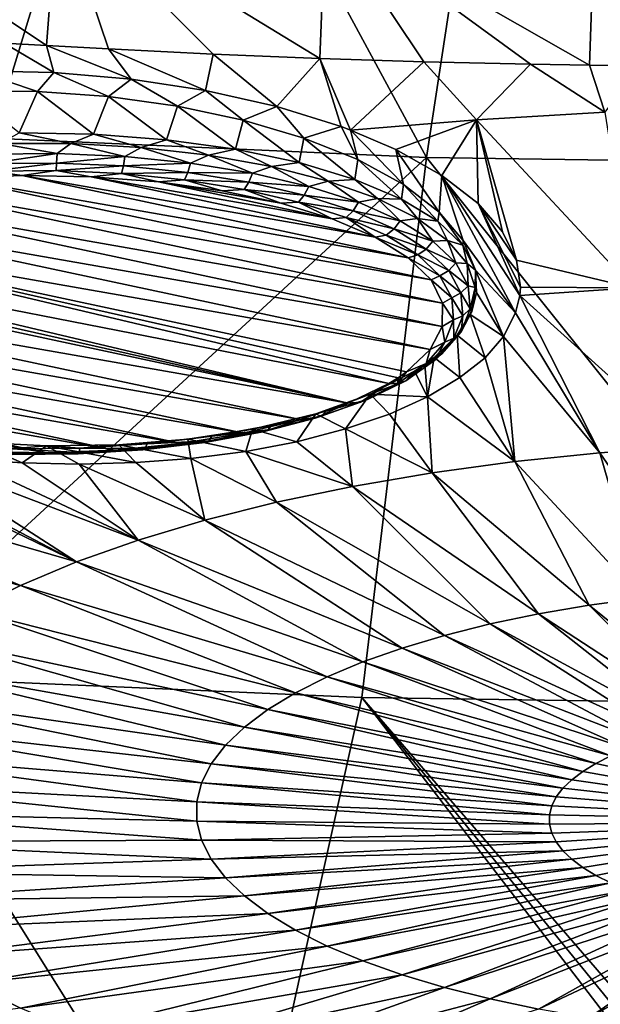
# Model space of a CAD drawing. Header units: metres. Extents: x -106 to 264, y -111 to 81.
# Tile 288 of 549: x 192.37 to 197.61, y -1.52 to 7.38. Entities that reach past the tile are written whole.
import ezdxf

# ---------------------------------------------------------------- set-up
doc = ezdxf.new("R2010")
doc.units = ezdxf.units.M
doc.layers.add('solid_20422013', color=7, linetype='CONTINUOUS')

msp = doc.modelspace()

# ---------------------------------------------------------------- linework, layer by layer
at = {"layer": 'solid_20422013'}
for points in [[(193.501984, 10.83628, 242.455978), (190.311218, 11.06856, 241.810806), (192.118149, 6.30701, 248.66095)], [(193.501984, 10.83628, 242.455978), (192.118149, 6.30701, 248.66095), (196.044464, 6.134496, 249.140121)], [(196.739304, 10.696243, 242.84494), (193.501984, 10.83628, 242.455978), (196.044464, 6.134496, 249.140121)], [(196.739304, 10.696243, 242.84494), (196.044464, 6.134496, 249.140121), (200, 6.076849, 249.300247)], [(196.739304, 10.696243, 242.84494), (200, 6.076849, 249.300247), (200, 10.649452, 242.974915)], [(190.313766, 8.682832, 178.570343), (192.610825, 7.145666, 181.626419), (192.227493, 7.167847, 181.614304)], [(192.714798, 8.473028, 178.759964), (192.610825, 7.145666, 181.626419), (190.313766, 8.682832, 178.570343)], [(192.714798, 8.473028, 178.759964), (193.171005, 7.114758, 181.64415), (192.610825, 7.145666, 181.626419)], [(195.131424, 8.327712, 178.886322), (195.0802, 7.027823, 181.694077), (192.714798, 8.473028, 178.759964)], [(192.714798, 8.473028, 178.759964), (195.0802, 7.027823, 181.694077), (194.116562, 7.067633, 181.672028)], [(192.714798, 8.473028, 178.759964), (194.116562, 7.067633, 181.672028), (193.171005, 7.114758, 181.64415)], [(195.131424, 8.327712, 178.886322), (196.019119, 6.998811, 181.705521), (195.0802, 7.027823, 181.694077)], [(195.131424, 8.327712, 178.886322), (197.515381, 6.968054, 181.712769), (196.984161, 6.977292, 181.710678)], [(197.561844, 8.26263, 178.914429), (197.515381, 6.968054, 181.712769), (195.131424, 8.327712, 178.886322)], [(195.131424, 8.327712, 178.886322), (196.984161, 6.977292, 181.710678), (196.019119, 6.998811, 181.705521)], [(197.561844, 8.26263, 178.914429), (197.965897, 6.961423, 181.71463), (197.515381, 6.968054, 181.712769)], [(197.561844, 8.26263, 178.914429), (200, 6.940639, 181.73407), (198.969437, 6.949756, 181.720978)], [(200, 7.749517, 179.992416), (200, 6.940639, 181.73407), (197.561844, 8.26263, 178.914429)], [(197.561844, 8.26263, 178.914429), (198.969437, 6.949756, 181.720978), (197.965897, 6.961423, 181.71463)], [(192.227493, 7.167847, 181.614304), (192.676483, 6.902549, 182.141983), (191.973389, 6.917704, 182.174988)], [(192.227493, 7.167847, 181.614304), (192.610825, 7.145666, 181.626419), (192.676483, 6.902549, 182.141983)], [(192.610825, 7.145666, 181.626419), (193.374969, 6.842634, 182.211746), (192.676483, 6.902549, 182.141983)], [(192.610825, 7.145666, 181.626419), (193.171005, 7.114758, 181.64415), (193.374969, 6.842634, 182.211746)], [(193.171005, 7.114758, 181.64415), (194.047333, 6.739333, 182.383118), (193.374969, 6.842634, 182.211746)], [(193.171005, 7.114758, 181.64415), (194.116562, 7.067633, 181.672028), (194.047333, 6.739333, 182.383118)], [(194.116562, 7.067633, 181.672028), (194.691849, 6.59377, 182.653915), (194.047333, 6.739333, 182.383118)], [(194.116562, 7.067633, 181.672028), (195.0802, 7.027823, 181.694077), (194.691849, 6.59377, 182.653915)], [(195.0802, 7.027823, 181.694077), (195.273788, 6.412677, 183.012009), (194.691849, 6.59377, 182.653915)], [(195.0802, 7.027823, 181.694077), (195.358643, 6.381149, 183.075912), (195.273788, 6.412677, 183.012009)], [(195.0802, 7.027823, 181.694077), (196.019119, 6.998811, 181.705521), (195.358643, 6.381149, 183.075912)], [(196.019119, 6.998811, 181.705521), (196.495972, 6.47506, 182.813644), (195.358643, 6.381149, 183.075912)], [(196.019119, 6.998811, 181.705521), (196.984161, 6.977292, 181.710678), (196.495972, 6.47506, 182.813644)], [(196.984161, 6.977292, 181.710678), (197.654617, 6.543643, 182.623138), (196.495972, 6.47506, 182.813644)], [(196.984161, 6.977292, 181.710678), (197.515381, 6.968054, 181.712769), (197.654617, 6.543643, 182.623138)], [(197.515381, 6.968054, 181.712769), (197.965897, 6.961423, 181.71463), (197.654617, 6.543643, 182.623138)], [(192.529175, 6.729056, 182.528793), (191.884399, 6.733574, 182.580963), (191.973389, 6.917704, 182.174988)], [(192.529175, 6.729056, 182.528793), (191.973389, 6.917704, 182.174988), (192.676483, 6.902549, 182.141983)], [(193.172165, 6.683116, 182.572601), (192.529175, 6.729056, 182.528793), (192.676483, 6.902549, 182.141983)], [(193.172165, 6.683116, 182.572601), (192.676483, 6.902549, 182.141983), (193.374969, 6.842634, 182.211746)], [(193.795715, 6.596473, 182.710175), (193.172165, 6.683116, 182.572601), (193.374969, 6.842634, 182.211746)], [(193.795715, 6.596473, 182.710175), (193.374969, 6.842634, 182.211746), (194.047333, 6.739333, 182.383118)], [(192.36319, 6.355079, 182.39653), (191.884399, 6.733574, 182.580963), (192.529175, 6.729056, 182.528793)], [(192.36319, 6.355079, 182.39653), (192.529175, 6.729056, 182.528793), (193.036865, 6.343612, 182.428375)], [(193.036865, 6.343612, 182.428375), (192.529175, 6.729056, 182.528793), (193.172165, 6.683116, 182.572601)], [(193.036865, 6.343612, 182.428375), (193.172165, 6.683116, 182.572601), (193.695267, 6.293964, 182.566284)], [(193.695267, 6.293964, 182.566284), (193.172165, 6.683116, 182.572601), (193.795715, 6.596473, 182.710175)], [(194.388763, 6.471414, 182.939728), (193.795715, 6.596473, 182.710175), (194.047333, 6.739333, 182.383118)], [(194.388763, 6.471414, 182.939728), (194.047333, 6.739333, 182.383118), (194.691849, 6.59377, 182.653915)], [(193.695267, 6.293964, 182.566284), (193.795715, 6.596473, 182.710175), (194.319687, 6.207546, 182.80632)], [(194.319687, 6.207546, 182.80632), (193.795715, 6.596473, 182.710175), (194.388763, 6.471414, 182.939728)], [(194.935593, 6.309587, 183.256638), (194.388763, 6.471414, 182.939728), (194.691849, 6.59377, 182.653915)], [(194.935593, 6.309587, 183.256638), (194.691849, 6.59377, 182.653915), (195.273788, 6.412677, 183.012009)], [(197.907059, 4.95706, 186.149475), (196.495972, 6.47506, 182.813644), (197.654617, 6.543643, 182.623138)], [(194.319687, 6.207546, 182.80632), (194.388763, 6.471414, 182.939728), (194.892365, 6.086816, 183.141663)], [(194.892365, 6.086816, 183.141663), (194.388763, 6.471414, 182.939728), (194.935593, 6.309587, 183.256638)], [(195.422836, 6.114573, 183.656448), (194.935593, 6.309587, 183.256638), (195.273788, 6.412677, 183.012009)], [(195.422836, 6.114573, 183.656448), (195.273788, 6.412677, 183.012009), (195.358643, 6.381149, 183.075912)], [(195.766434, 6.205389, 183.438324), (195.358643, 6.381149, 183.075912), (196.495972, 6.47506, 182.813644)], [(196.180908, 5.97132, 183.933273), (195.766434, 6.205389, 183.438324), (196.495972, 6.47506, 182.813644)], [(196.510635, 5.718182, 184.480255), (196.180908, 5.97132, 183.933273), (196.495972, 6.47506, 182.813644)], [(196.857864, 5.205637, 185.618073), (196.495972, 6.47506, 182.813644), (197.907059, 4.95706, 186.149475)], [(196.730682, 5.462995, 185.042175), (196.510635, 5.718182, 184.480255), (196.495972, 6.47506, 182.813644)], [(196.857864, 5.205637, 185.618073), (196.730682, 5.462995, 185.042175), (196.495972, 6.47506, 182.813644)], [(192.36319, 6.355079, 182.39653), (192.832535, 6.258965, 182.389816), (192.189468, 6.259569, 182.388138)], [(192.36319, 6.355079, 182.39653), (193.036865, 6.343612, 182.428375), (192.832535, 6.258965, 182.389816)], [(193.036865, 6.343612, 182.428375), (193.466934, 6.223337, 182.488785), (192.832535, 6.258965, 182.389816)], [(193.036865, 6.343612, 182.428375), (193.695267, 6.293964, 182.566284), (193.466934, 6.223337, 182.488785)], [(195.837524, 5.888152, 184.133987), (195.358643, 6.381149, 183.075912), (195.766434, 6.205389, 183.438324)], [(195.837524, 5.888152, 184.133987), (195.422836, 6.114573, 183.656448), (195.358643, 6.381149, 183.075912)], [(196.044464, 6.134496, 249.140121), (192.118149, 6.30701, 248.66095), (190.954819, 1.44871, 254.658524)], [(192.706345, 6.168632, 182.393616), (192.087875, 6.163146, 182.408859), (192.189468, 6.259569, 182.388138)], [(192.706345, 6.168632, 182.393616), (192.189468, 6.259569, 182.388138), (192.832535, 6.258965, 182.389816)], [(193.319717, 6.141278, 182.469589), (192.706345, 6.168632, 182.393616), (192.832535, 6.258965, 182.389816)], [(193.319717, 6.141278, 182.469589), (192.832535, 6.258965, 182.389816), (193.466934, 6.223337, 182.488785)], [(193.695267, 6.293964, 182.566284), (194.076157, 6.153609, 182.682449), (193.466934, 6.223337, 182.488785)], [(193.695267, 6.293964, 182.566284), (194.319687, 6.207546, 182.80632), (194.076157, 6.153609, 182.682449)], [(194.892365, 6.086816, 183.141663), (194.935593, 6.309587, 183.256638), (195.397003, 5.935207, 183.562775)], [(195.397003, 5.935207, 183.562775), (194.935593, 6.309587, 183.256638), (195.422836, 6.114573, 183.656448)], [(192.094833, 6.078276, 182.448547), (192.087875, 6.163146, 182.408859), (192.706345, 6.168632, 182.393616)], [(192.094833, 6.078276, 182.448547), (192.706345, 6.168632, 182.393616), (192.702866, 6.08367, 182.433578)], [(192.702866, 6.08367, 182.433578), (192.706345, 6.168632, 182.393616), (193.319717, 6.141278, 182.469589)], [(192.702866, 6.08367, 182.433578), (193.319717, 6.141278, 182.469589), (193.305908, 6.056777, 182.50827)], [(193.305908, 6.056777, 182.50827), (193.319717, 6.141278, 182.469589), (193.912918, 6.081757, 182.634918)], [(193.912918, 6.081757, 182.634918), (193.319717, 6.141278, 182.469589), (193.466934, 6.223337, 182.488785)], [(193.912918, 6.081757, 182.634918), (193.466934, 6.223337, 182.488785), (194.076157, 6.153609, 182.682449)], [(194.471329, 5.991536, 182.885513), (193.912918, 6.081757, 182.634918), (194.076157, 6.153609, 182.682449)], [(194.319687, 6.207546, 182.80632), (194.644348, 6.051599, 182.965805), (194.076157, 6.153609, 182.682449)], [(194.471329, 5.991536, 182.885513), (194.076157, 6.153609, 182.682449), (194.644348, 6.051599, 182.965805)], [(194.319687, 6.207546, 182.80632), (194.892365, 6.086816, 183.141663), (194.644348, 6.051599, 182.965805)], [(196.158524, 5.640749, 184.669434), (195.766434, 6.205389, 183.438324), (196.180908, 5.97132, 183.933273)], [(196.158524, 5.640749, 184.669434), (195.837524, 5.888152, 184.133987), (195.766434, 6.205389, 183.438324)], [(196.044464, 6.134496, 249.140121), (190.954819, 1.44871, 254.658524), (195.461014, 1.252922, 255.202347)], [(192.094833, 6.078276, 182.448547), (192.702866, 6.08367, 182.433578), (192.103577, 6.009993, 182.512497)], [(192.702866, 6.08367, 182.433578), (192.698486, 6.01527, 182.497833), (192.103577, 6.009993, 182.512497)], [(192.702866, 6.08367, 182.433578), (193.305908, 6.056777, 182.50827), (192.698486, 6.01527, 182.497833)], [(193.305908, 6.056777, 182.50827), (193.288498, 5.988958, 182.570923), (192.698486, 6.01527, 182.497833)], [(193.305908, 6.056777, 182.50827), (193.889099, 5.99826, 182.670807), (193.288498, 5.988958, 182.570923)], [(193.305908, 6.056777, 182.50827), (193.912918, 6.081757, 182.634918), (193.889099, 5.99826, 182.670807)], [(193.889099, 5.99826, 182.670807), (193.912918, 6.081757, 182.634918), (194.471329, 5.991536, 182.885513)], [(194.981186, 5.872835, 183.215225), (194.471329, 5.991536, 182.885513), (194.644348, 6.051599, 182.965805)], [(194.892365, 6.086816, 183.141663), (195.156708, 5.919962, 183.331436), (194.644348, 6.051599, 182.965805)], [(194.981186, 5.872835, 183.215225), (194.644348, 6.051599, 182.965805), (195.156708, 5.919962, 183.331436)], [(194.892365, 6.086816, 183.141663), (195.397003, 5.935207, 183.562775), (195.156708, 5.919962, 183.331436)], [(195.397003, 5.935207, 183.562775), (195.422836, 6.114573, 183.656448), (195.819275, 5.757031, 184.057678)], [(195.819275, 5.757031, 184.057678), (195.422836, 6.114573, 183.656448), (195.837524, 5.888152, 184.133987)], [(196.044464, 6.134496, 249.140121), (195.461014, 1.252922, 255.202347), (200, 1.187501, 255.384064)], [(196.044464, 6.134496, 249.140121), (200, 1.187501, 255.384064), (200, 6.076849, 249.300247)], [(192.103577, 6.009993, 182.512497), (192.393005, 5.971446, 182.576477), (191.772705, 5.947147, 182.643967)], [(195.879639, 5.227863, 184.641846), (191.772705, 5.947147, 182.643967), (192.393005, 5.971446, 182.576477)], [(192.103577, 6.009993, 182.512497), (192.698486, 6.01527, 182.497833), (192.393005, 5.971446, 182.576477)], [(192.698486, 6.01527, 182.497833), (193.015686, 5.959373, 182.610001), (192.393005, 5.971446, 182.576477)], [(195.579559, 5.413351, 184.126633), (192.393005, 5.971446, 182.576477), (193.015686, 5.959373, 182.610001)], [(195.879639, 5.227863, 184.641846), (192.393005, 5.971446, 182.576477), (195.579559, 5.413351, 184.126633)], [(192.698486, 6.01527, 182.497833), (193.288498, 5.988958, 182.570923), (193.015686, 5.959373, 182.610001)], [(193.288498, 5.988958, 182.570923), (193.623627, 5.912775, 182.739441), (193.015686, 5.959373, 182.610001)], [(193.889099, 5.99826, 182.670807), (193.859085, 5.931705, 182.72995), (193.288498, 5.988958, 182.570923)], [(193.288498, 5.988958, 182.570923), (193.859085, 5.931705, 182.72995), (193.623627, 5.912775, 182.739441)], [(193.889099, 5.99826, 182.670807), (194.438095, 5.909559, 182.917191), (193.859085, 5.931705, 182.72995)], [(193.889099, 5.99826, 182.670807), (194.471329, 5.991536, 182.885513), (194.438095, 5.909559, 182.917191)], [(194.438095, 5.909559, 182.917191), (194.471329, 5.991536, 182.885513), (194.981186, 5.872835, 183.215225)], [(196.375305, 5.382108, 185.241852), (196.158524, 5.640749, 184.669434), (196.180908, 5.97132, 183.933273)], [(196.180908, 5.97132, 183.933273), (196.886902, 4.885125, 186.347733), (196.848053, 4.729859, 186.706238)], [(196.510635, 5.718182, 184.480255), (196.886902, 4.885125, 186.347733), (196.180908, 5.97132, 183.933273)], [(196.375305, 5.382108, 185.241852), (196.180908, 5.97132, 183.933273), (196.848053, 4.729859, 186.706238)], [(196.187103, 4.818592, 185.778641), (190.609039, 5.795505, 183.06517), (191.172012, 5.888466, 182.806961)], [(196.085556, 5.027923, 185.197205), (191.172012, 5.888466, 182.806961), (191.772705, 5.947147, 182.643967)], [(196.187103, 4.818592, 185.778641), (191.172012, 5.888466, 182.806961), (196.085556, 5.027923, 185.197205)], [(196.085556, 5.027923, 185.197205), (191.772705, 5.947147, 182.643967), (195.879639, 5.227863, 184.641846)], [(195.190521, 5.578469, 183.668015), (193.015686, 5.959373, 182.610001), (193.623627, 5.912775, 182.739441)], [(195.579559, 5.413351, 184.126633), (193.015686, 5.959373, 182.610001), (195.190521, 5.578469, 183.668015)], [(193.859085, 5.931705, 182.72995), (194.198837, 5.831639, 182.964798), (193.623627, 5.912775, 182.739441)], [(194.726822, 5.71956, 183.276108), (193.623627, 5.912775, 182.739441), (194.198837, 5.831639, 182.964798)], [(195.190521, 5.578469, 183.668015), (193.623627, 5.912775, 182.739441), (194.726822, 5.71956, 183.276108)], [(193.859085, 5.931705, 182.72995), (194.396225, 5.844921, 182.970993), (194.198837, 5.831639, 182.964798)], [(194.438095, 5.909559, 182.917191), (194.396225, 5.844921, 182.970993), (193.859085, 5.931705, 182.72995)], [(194.438095, 5.909559, 182.917191), (194.939362, 5.79286, 183.241333), (194.396225, 5.844921, 182.970993)], [(194.438095, 5.909559, 182.917191), (194.981186, 5.872835, 183.215225), (194.939362, 5.79286, 183.241333)], [(194.939362, 5.79286, 183.241333), (194.981186, 5.872835, 183.215225), (195.429962, 5.728578, 183.615906)], [(195.429962, 5.728578, 183.615906), (194.981186, 5.872835, 183.215225), (195.156708, 5.919962, 183.331436)], [(195.397003, 5.935207, 183.562775), (195.599899, 5.762125, 183.769852), (195.156708, 5.919962, 183.331436)], [(195.429962, 5.728578, 183.615906), (195.156708, 5.919962, 183.331436), (195.599899, 5.762125, 183.769852)], [(195.397003, 5.935207, 183.562775), (195.819275, 5.757031, 184.057678), (195.599899, 5.762125, 183.769852)], [(195.819275, 5.757031, 184.057678), (195.837524, 5.888152, 184.133987), (196.147141, 5.557353, 184.612305)], [(196.147141, 5.557353, 184.612305), (195.837524, 5.888152, 184.133987), (196.158524, 5.640749, 184.669434)], [(196.185043, 4.606099, 186.368866), (190.098358, 5.672073, 183.408005), (190.609039, 5.795505, 183.06517)], [(196.185043, 4.606099, 186.368866), (190.609039, 5.795505, 183.06517), (196.187103, 4.818592, 185.778641)], [(194.396225, 5.844921, 182.970993), (194.726822, 5.71956, 183.276108), (194.198837, 5.831639, 182.964798)], [(194.396225, 5.844921, 182.970993), (194.886658, 5.730742, 183.288132), (194.726822, 5.71956, 183.276108)], [(194.939362, 5.79286, 183.241333), (194.886658, 5.730742, 183.288132), (194.396225, 5.844921, 182.970993)], [(194.939362, 5.79286, 183.241333), (195.380569, 5.651034, 183.635269), (194.886658, 5.730742, 183.288132)], [(194.939362, 5.79286, 183.241333), (195.429962, 5.728578, 183.615906), (195.380569, 5.651034, 183.635269)], [(194.886658, 5.730742, 183.288132), (195.190521, 5.578469, 183.668015), (194.726822, 5.71956, 183.276108)], [(194.886658, 5.730742, 183.288132), (195.318329, 5.591981, 183.673569), (195.190521, 5.578469, 183.668015)], [(195.380569, 5.651034, 183.635269), (195.318329, 5.591981, 183.673569), (194.886658, 5.730742, 183.288132)], [(195.380569, 5.651034, 183.635269), (195.429962, 5.728578, 183.615906), (195.80658, 5.562316, 184.077728)], [(195.80658, 5.562316, 184.077728), (195.429962, 5.728578, 183.615906), (195.599899, 5.762125, 183.769852)], [(195.80658, 5.562316, 184.077728), (195.599899, 5.762125, 183.769852), (195.962372, 5.582199, 184.269608)], [(195.819275, 5.757031, 184.057678), (195.962372, 5.582199, 184.269608), (195.599899, 5.762125, 183.769852)], [(195.819275, 5.757031, 184.057678), (196.147141, 5.557353, 184.612305), (195.962372, 5.582199, 184.269608)], [(196.893661, 4.961648, 186.172241), (196.886902, 4.885125, 186.347733), (196.510635, 5.718182, 184.480255)], [(196.857864, 5.205637, 185.618073), (196.510635, 5.718182, 184.480255), (196.730682, 5.462995, 185.042175)], [(196.893661, 4.961648, 186.172241), (196.510635, 5.718182, 184.480255), (196.857864, 5.205637, 185.618073)], [(196.07637, 4.39935, 186.94313), (189.663162, 5.522491, 183.823486), (190.098358, 5.672073, 183.408005)], [(196.07637, 4.39935, 186.94313), (190.098358, 5.672073, 183.408005), (196.185043, 4.606099, 186.368866)], [(195.380569, 5.651034, 183.635269), (195.750839, 5.487576, 184.089294), (195.318329, 5.591981, 183.673569)], [(195.380569, 5.651034, 183.635269), (195.80658, 5.562316, 184.077728), (195.750839, 5.487576, 184.089294)], [(196.147141, 5.557353, 184.612305), (196.158524, 5.640749, 184.669434), (196.371307, 5.341853, 185.210876)], [(196.371307, 5.341853, 185.210876), (196.158524, 5.640749, 184.669434), (196.375305, 5.382108, 185.241852)], [(195.7043, 4.09199, 187.79686), (189.2957, 5.345321, 184.315598), (189.663162, 5.522491, 183.823486)], [(195.862091, 4.195376, 187.509689), (189.663162, 5.522491, 183.823486), (196.07637, 4.39935, 186.94313)], [(195.786728, 4.143063, 187.654999), (189.663162, 5.522491, 183.823486), (195.862091, 4.195376, 187.509689)], [(195.7043, 4.09199, 187.79686), (189.663162, 5.522491, 183.823486), (195.786728, 4.143063, 187.654999)], [(195.318329, 5.591981, 183.673569), (195.579559, 5.413351, 184.126633), (195.190521, 5.578469, 183.668015)], [(195.318329, 5.591981, 183.673569), (195.680603, 5.432055, 184.117783), (195.579559, 5.413351, 184.126633)], [(195.750839, 5.487576, 184.089294), (195.680603, 5.432055, 184.117783), (195.318329, 5.591981, 183.673569)], [(195.750839, 5.487576, 184.089294), (195.80658, 5.562316, 184.077728), (196.101791, 5.378144, 184.589279)], [(196.101791, 5.378144, 184.589279), (195.80658, 5.562316, 184.077728), (195.962372, 5.582199, 184.269608)], [(196.101791, 5.378144, 184.589279), (195.962372, 5.582199, 184.269608), (196.234695, 5.384867, 184.817719)], [(196.147141, 5.557353, 184.612305), (196.234695, 5.384867, 184.817719), (195.962372, 5.582199, 184.269608)], [(196.147141, 5.557353, 184.612305), (196.371307, 5.341853, 185.210876), (196.234695, 5.384867, 184.817719)], [(195.680603, 5.432055, 184.117783), (195.964569, 5.254899, 184.609848), (195.579559, 5.413351, 184.126633)], [(195.750839, 5.487576, 184.089294), (196.041077, 5.306508, 184.592224), (195.680603, 5.432055, 184.117783)], [(196.041077, 5.306508, 184.592224), (195.964569, 5.254899, 184.609848), (195.680603, 5.432055, 184.117783)], [(195.750839, 5.487576, 184.089294), (196.101791, 5.378144, 184.589279), (196.041077, 5.306508, 184.592224)], [(189.213272, 5.294248, 184.457458), (189.2957, 5.345321, 184.315598), (195.336838, 3.914819, 188.288971)], [(195.336838, 3.914819, 188.288971), (189.2957, 5.345321, 184.315598), (195.7043, 4.09199, 187.79686)], [(195.964569, 5.254899, 184.609848), (195.879639, 5.227863, 184.641846), (195.579559, 5.413351, 184.126633)], [(196.041077, 5.306508, 184.592224), (196.101791, 5.378144, 184.589279), (196.308304, 5.180596, 185.137985)], [(196.308304, 5.180596, 185.137985), (196.101791, 5.378144, 184.589279), (196.234695, 5.384867, 184.817719)], [(196.308304, 5.180596, 185.137985), (196.234695, 5.384867, 184.817719), (196.40979, 5.175267, 185.399902)], [(196.371307, 5.341853, 185.210876), (196.40979, 5.175267, 185.399902), (196.234695, 5.384867, 184.817719)], [(196.371307, 5.341853, 185.210876), (196.375305, 5.382108, 185.241852), (196.485382, 5.116657, 185.83638)], [(196.371307, 5.341853, 185.210876), (196.485382, 5.116657, 185.83638), (196.40979, 5.175267, 185.399902)], [(196.485382, 5.116657, 185.83638), (196.375305, 5.382108, 185.241852), (196.848053, 4.729859, 186.706238)], [(189.213272, 5.294248, 184.457458), (195.336838, 3.914819, 188.288971), (189.137909, 5.241934, 184.602768)], [(195.964569, 5.254899, 184.609848), (196.163208, 5.064878, 185.13765), (195.879639, 5.227863, 184.641846)], [(196.041077, 5.306508, 184.592224), (196.24411, 5.112291, 185.131683), (195.964569, 5.254899, 184.609848)], [(196.24411, 5.112291, 185.131683), (196.163208, 5.064878, 185.13765), (195.964569, 5.254899, 184.609848)], [(196.041077, 5.306508, 184.592224), (196.308304, 5.180596, 185.137985), (196.24411, 5.112291, 185.131683)], [(189.137909, 5.241934, 184.602768), (195.336838, 3.914819, 188.288971), (188.92363, 5.037961, 185.169327)], [(196.163208, 5.064878, 185.13765), (196.085556, 5.027923, 185.197205), (195.879639, 5.227863, 184.641846)], [(196.24411, 5.112291, 185.131683), (196.308304, 5.180596, 185.137985), (196.421051, 4.974537, 185.710342)], [(196.421051, 4.974537, 185.710342), (196.308304, 5.180596, 185.137985), (196.40979, 5.175267, 185.399902)], [(196.40979, 5.175267, 185.399902), (196.485382, 5.116657, 185.83638), (196.483093, 4.958857, 186.001007)], [(196.421051, 4.974537, 185.710342), (196.40979, 5.175267, 185.399902), (196.483093, 4.958857, 186.001007)], [(196.893661, 4.961648, 186.172241), (196.857864, 5.205637, 185.618073), (197.907059, 4.95706, 186.149475)], [(196.24411, 5.112291, 185.131683), (196.35495, 4.909706, 185.694382), (196.163208, 5.064878, 185.13765)], [(196.24411, 5.112291, 185.131683), (196.421051, 4.974537, 185.710342), (196.35495, 4.909706, 185.694382)], [(196.483093, 4.958857, 186.001007), (196.485382, 5.116657, 185.83638), (196.49469, 4.913317, 186.300232)], [(196.485382, 5.116657, 185.83638), (196.848053, 4.729859, 186.706238), (196.738129, 4.516688, 187.204071)], [(196.49469, 4.913317, 186.300232), (196.485382, 5.116657, 185.83638), (196.738129, 4.516688, 187.204071)], [(188.92363, 5.037961, 185.169327), (194.901642, 3.765238, 188.704453), (188.814957, 4.831212, 185.743591)], [(188.92363, 5.037961, 185.169327), (195.336838, 3.914819, 188.288971), (194.901642, 3.765238, 188.704453)], [(196.163208, 5.064878, 185.13765), (196.271667, 4.86667, 185.688187), (196.085556, 5.027923, 185.197205)], [(196.271667, 4.86667, 185.688187), (196.187103, 4.818592, 185.778641), (196.085556, 5.027923, 185.197205)], [(196.35495, 4.909706, 185.694382), (196.271667, 4.86667, 185.688187), (196.163208, 5.064878, 185.13765)], [(196.35495, 4.909706, 185.694382), (196.370865, 4.703741, 186.266464), (196.271667, 4.86667, 185.688187)], [(196.35495, 4.909706, 185.694382), (196.421051, 4.974537, 185.710342), (196.437241, 4.765041, 186.292236)], [(196.35495, 4.909706, 185.694382), (196.437241, 4.765041, 186.292236), (196.370865, 4.703741, 186.266464)], [(196.437241, 4.765041, 186.292236), (196.421051, 4.974537, 185.710342), (196.483093, 4.958857, 186.001007)], [(196.436996, 4.714002, 186.761154), (196.49469, 4.913317, 186.300232), (196.738129, 4.516688, 187.204071)], [(196.452682, 4.741271, 186.605377), (196.49469, 4.913317, 186.300232), (196.436996, 4.714002, 186.761154)], [(196.437241, 4.765041, 186.292236), (196.483093, 4.958857, 186.001007), (196.452682, 4.741271, 186.605377)], [(196.483093, 4.958857, 186.001007), (196.49469, 4.913317, 186.300232), (196.452682, 4.741271, 186.605377)], [(196.893661, 4.961648, 186.172241), (197.907059, 4.95706, 186.149475), (196.886902, 4.885125, 186.347733)], [(196.886902, 4.885125, 186.347733), (197.907059, 4.95706, 186.149475), (198.397293, 3.523243, 189.498138)], [(188.814957, 4.831212, 185.743591), (194.390961, 3.641806, 189.047302), (188.812897, 4.618719, 186.333817)], [(188.814957, 4.831212, 185.743591), (194.901642, 3.765238, 188.704453), (194.390961, 3.641806, 189.047302)], [(196.287231, 4.665155, 186.247925), (196.185043, 4.606099, 186.368866), (196.187103, 4.818592, 185.778641)], [(196.271667, 4.86667, 185.688187), (196.287231, 4.665155, 186.247925), (196.187103, 4.818592, 185.778641)], [(196.370865, 4.703741, 186.266464), (196.287231, 4.665155, 186.247925), (196.271667, 4.86667, 185.688187)], [(196.848053, 4.729859, 186.706238), (196.886902, 4.885125, 186.347733), (197.610382, 3.465796, 189.657715)], [(196.886902, 4.885125, 186.347733), (198.397293, 3.523243, 189.498138), (197.610382, 3.465796, 189.657715)], [(196.452682, 4.741271, 186.605377), (196.436996, 4.714002, 186.761154), (196.319504, 4.528323, 187.196732)], [(196.356491, 4.557266, 186.869354), (196.452682, 4.741271, 186.605377), (196.319504, 4.528323, 187.196732)], [(196.356491, 4.557266, 186.869354), (196.437241, 4.765041, 186.292236), (196.452682, 4.741271, 186.605377)], [(196.370865, 4.703741, 186.266464), (196.437241, 4.765041, 186.292236), (196.356491, 4.557266, 186.869354)], [(196.738129, 4.516688, 187.204071), (196.848053, 4.729859, 186.706238), (197.610382, 3.465796, 189.657715)], [(196.287231, 4.665155, 186.247925), (196.209564, 4.465296, 186.803055), (196.185043, 4.606099, 186.368866)], [(196.291473, 4.499469, 186.833862), (196.209564, 4.465296, 186.803055), (196.287231, 4.665155, 186.247925)], [(196.370865, 4.703741, 186.266464), (196.291473, 4.499469, 186.833862), (196.287231, 4.665155, 186.247925)], [(196.370865, 4.703741, 186.266464), (196.356491, 4.557266, 186.869354), (196.291473, 4.499469, 186.833862)], [(196.319504, 4.528323, 187.196732), (196.436996, 4.714002, 186.761154), (196.572388, 4.323304, 187.662048)], [(196.436996, 4.714002, 186.761154), (196.738129, 4.516688, 187.204071), (196.572388, 4.323304, 187.662048)], [(188.812897, 4.618719, 186.333817), (194.390961, 3.641806, 189.047302), (193.827988, 3.548845, 189.305511)], [(188.812897, 4.618719, 186.333817), (193.827988, 3.548845, 189.305511), (188.914444, 4.409388, 186.915253)], [(196.209564, 4.465296, 186.803055), (196.07637, 4.39935, 186.94313), (196.185043, 4.606099, 186.368866)], [(196.180786, 4.356328, 187.42749), (196.356491, 4.557266, 186.869354), (196.319504, 4.528323, 187.196732)], [(196.291473, 4.499469, 186.833862), (196.356491, 4.557266, 186.869354), (196.180786, 4.356328, 187.42749)], [(196.209564, 4.465296, 186.803055), (196.040543, 4.272014, 187.33992), (196.07637, 4.39935, 186.94313)], [(196.118729, 4.301918, 187.382584), (196.040543, 4.272014, 187.33992), (196.209564, 4.465296, 186.803055)], [(196.319504, 4.528323, 187.196732), (196.345016, 4.144027, 188.093338), (196.111938, 4.325661, 187.678604)], [(196.180786, 4.356328, 187.42749), (196.319504, 4.528323, 187.196732), (196.111938, 4.325661, 187.678604)], [(196.291473, 4.499469, 186.833862), (196.180786, 4.356328, 187.42749), (196.118729, 4.301918, 187.382584)], [(196.291473, 4.499469, 186.833862), (196.118729, 4.301918, 187.382584), (196.209564, 4.465296, 186.803055)], [(196.319504, 4.528323, 187.196732), (196.572388, 4.323304, 187.662048), (196.345016, 4.144027, 188.093338)], [(196.572388, 4.323304, 187.662048), (196.738129, 4.516688, 187.204071), (196.840698, 3.385951, 189.879486)], [(196.738129, 4.516688, 187.204071), (197.610382, 3.465796, 189.657715), (196.840698, 3.385951, 189.879486)], [(188.914444, 4.409388, 186.915253), (193.827988, 3.548845, 189.305511), (193.227295, 3.490164, 189.468491)], [(188.914444, 4.409388, 186.915253), (193.227295, 3.490164, 189.468491), (189.120361, 4.209448, 187.470612)], [(196.040543, 4.272014, 187.33992), (195.862091, 4.195376, 187.509689), (196.07637, 4.39935, 186.94313)], [(196.040543, 4.272014, 187.33992), (195.784348, 4.090067, 187.845291), (195.862091, 4.195376, 187.509689)], [(195.856873, 4.115954, 187.899109), (195.784348, 4.090067, 187.845291), (196.040543, 4.272014, 187.33992)], [(196.118729, 4.301918, 187.382584), (195.936264, 4.201603, 187.978668), (195.856873, 4.115954, 187.899109)], [(196.118729, 4.301918, 187.382584), (195.856873, 4.115954, 187.899109), (196.040543, 4.272014, 187.33992)], [(196.180786, 4.356328, 187.42749), (196.02803, 4.262991, 187.830261), (195.936264, 4.201603, 187.978668)], [(196.118729, 4.301918, 187.382584), (196.180786, 4.356328, 187.42749), (195.936264, 4.201603, 187.978668)], [(196.180786, 4.356328, 187.42749), (196.111938, 4.325661, 187.678604), (196.02803, 4.262991, 187.830261)], [(196.02803, 4.262991, 187.830261), (196.111938, 4.325661, 187.678604), (196.0522, 3.971698, 188.515091)], [(196.111938, 4.325661, 187.678604), (196.345016, 4.144027, 188.093338), (196.0522, 3.971698, 188.515091)], [(196.345016, 4.144027, 188.093338), (196.572388, 4.323304, 187.662048), (196.840698, 3.385951, 189.879486)], [(189.120361, 4.209448, 187.470612), (193.227295, 3.490164, 189.468491), (192.606995, 3.465865, 189.535995)], [(189.120361, 4.209448, 187.470612), (192.606995, 3.465865, 189.535995), (189.420441, 4.02396, 187.985825)], [(195.535599, 3.994178, 188.491058), (195.936264, 4.201603, 187.978668), (196.0522, 3.971698, 188.515091)], [(195.535599, 3.994178, 188.491058), (195.856873, 4.115954, 187.899109), (195.936264, 4.201603, 187.978668)], [(195.784348, 4.090067, 187.845291), (195.786728, 4.143063, 187.654999), (195.862091, 4.195376, 187.509689)], [(195.936264, 4.201603, 187.978668), (196.02803, 4.262991, 187.830261), (196.0522, 3.971698, 188.515091)], [(195.51236, 3.946155, 188.370743), (195.784348, 4.090067, 187.845291), (195.856873, 4.115954, 187.899109)], [(195.51236, 3.946155, 188.370743), (195.856873, 4.115954, 187.899109), (195.535599, 3.994178, 188.491058)], [(195.784348, 4.090067, 187.845291), (195.7043, 4.09199, 187.79686), (195.786728, 4.143063, 187.654999)], [(196.0522, 3.971698, 188.515091), (196.345016, 4.144027, 188.093338), (196.840698, 3.385951, 189.879486)], [(189.420441, 4.02396, 187.985825), (192.606995, 3.465865, 189.535995), (191.984314, 3.477938, 189.502457)], [(195.447281, 3.923937, 188.306732), (195.336838, 3.914819, 188.288971), (195.7043, 4.09199, 187.79686)], [(195.447281, 3.923937, 188.306732), (195.7043, 4.09199, 187.79686), (195.784348, 4.090067, 187.845291)], [(195.51236, 3.946155, 188.370743), (195.447281, 3.923937, 188.306732), (195.784348, 4.090067, 187.845291)], [(195.037628, 3.777713, 188.712891), (194.901642, 3.765238, 188.704453), (195.336838, 3.914819, 188.288971)], [(195.447281, 3.923937, 188.306732), (195.037628, 3.777713, 188.712891), (195.336838, 3.914819, 188.288971)], [(195.093674, 3.796702, 188.785873), (195.037628, 3.777713, 188.712891), (195.447281, 3.923937, 188.306732)], [(195.044006, 3.818449, 188.939438), (195.535599, 3.994178, 188.491058), (195.313309, 3.680633, 189.251251)], [(195.138153, 3.842449, 188.854843), (195.535599, 3.994178, 188.491058), (195.044006, 3.818449, 188.939438)], [(195.51236, 3.946155, 188.370743), (195.138153, 3.842449, 188.854843), (195.093674, 3.796702, 188.785873)], [(195.51236, 3.946155, 188.370743), (195.093674, 3.796702, 188.785873), (195.447281, 3.923937, 188.306732)], [(195.51236, 3.946155, 188.370743), (195.535599, 3.994178, 188.491058), (195.138153, 3.842449, 188.854843)], [(195.535599, 3.994178, 188.491058), (195.709442, 3.81533, 188.905518), (195.313309, 3.680633, 189.251251)], [(195.535599, 3.994178, 188.491058), (196.0522, 3.971698, 188.515091), (195.709442, 3.81533, 188.905518)], [(195.709442, 3.81533, 188.905518), (196.0522, 3.971698, 188.515091), (196.093765, 3.284281, 190.16188)], [(196.0522, 3.971698, 188.515091), (196.840698, 3.385951, 189.879486), (196.093765, 3.284281, 190.16188)], [(194.647324, 3.714872, 189.209198), (195.138153, 3.842449, 188.854843), (195.044006, 3.818449, 188.939438)], [(195.093674, 3.796702, 188.785873), (195.138153, 3.842449, 188.854843), (194.647324, 3.714872, 189.209198)], [(194.565506, 3.654997, 189.053741), (194.390961, 3.641806, 189.047302), (194.901642, 3.765238, 188.704453)], [(194.471878, 3.679314, 189.311981), (195.044006, 3.818449, 188.939438), (194.873795, 3.56563, 189.556488)], [(194.647324, 3.714872, 189.209198), (195.044006, 3.818449, 188.939438), (194.471878, 3.679314, 189.311981)], [(195.037628, 3.777713, 188.712891), (194.565506, 3.654997, 189.053741), (194.901642, 3.765238, 188.704453)], [(194.611115, 3.671276, 189.134262), (194.565506, 3.654997, 189.053741), (195.037628, 3.777713, 188.712891)], [(195.093674, 3.796702, 188.785873), (194.647324, 3.714872, 189.209198), (194.611115, 3.671276, 189.134262)], [(195.093674, 3.796702, 188.785873), (194.611115, 3.671276, 189.134262), (195.037628, 3.777713, 188.712891)], [(195.044006, 3.818449, 188.939438), (195.313309, 3.680633, 189.251251), (194.873795, 3.56563, 189.556488)], [(195.313309, 3.680633, 189.251251), (195.709442, 3.81533, 188.905518), (196.093765, 3.284281, 190.16188)], [(193.888718, 3.588871, 189.575867), (194.471878, 3.679314, 189.311981), (194.411438, 3.478246, 189.800674)], [(194.103622, 3.614874, 189.486954), (194.471878, 3.679314, 189.311981), (193.888718, 3.588871, 189.575867)], [(194.565506, 3.654997, 189.053741), (194.042526, 3.55881, 189.320923), (194.390961, 3.641806, 189.047302)], [(194.076584, 3.572964, 189.407318), (194.042526, 3.55881, 189.320923), (194.565506, 3.654997, 189.053741)], [(194.611115, 3.671276, 189.134262), (194.103622, 3.614874, 189.486954), (194.076584, 3.572964, 189.407318)], [(194.611115, 3.671276, 189.134262), (194.076584, 3.572964, 189.407318), (194.565506, 3.654997, 189.053741)], [(194.103622, 3.614874, 189.486954), (194.647324, 3.714872, 189.209198), (194.471878, 3.679314, 189.311981)], [(194.611115, 3.671276, 189.134262), (194.647324, 3.714872, 189.209198), (194.103622, 3.614874, 189.486954)], [(194.471878, 3.679314, 189.311981), (194.873795, 3.56563, 189.556488), (194.411438, 3.478246, 189.800674)], [(194.873795, 3.56563, 189.556488), (195.313309, 3.680633, 189.251251), (195.374985, 3.161522, 190.502869)], [(195.313309, 3.680633, 189.251251), (196.093765, 3.284281, 190.16188), (195.374985, 3.161522, 190.502869)], [(189.802383, 3.372, 190.552155), (190.496063, 3.634555, 189.821014), (192.881058, 2.479403, 192.397522)], [(190.496063, 3.634555, 189.821014), (190.811005, 3.565117, 189.949341), (192.881058, 2.479403, 192.397522)], [(190.811005, 3.565117, 189.949341), (191.337296, 3.473686, 190.107605), (192.881058, 2.479403, 192.397522)], [(191.962753, 3.559906, 189.8284), (192.390793, 3.374225, 190.233292), (191.865112, 3.410747, 190.200546)], [(191.962753, 3.559906, 189.8284), (192.610703, 3.527269, 189.840698), (192.390793, 3.374225, 190.233292)], [(192.293655, 3.501242, 189.802567), (192.610703, 3.527269, 189.840698), (191.962753, 3.559906, 189.8284)], [(193.26442, 3.536995, 189.754318), (193.888718, 3.588871, 189.575867), (193.9151, 3.414405, 189.99437)], [(193.520432, 3.544919, 189.681259), (193.888718, 3.588871, 189.575867), (193.26442, 3.536995, 189.754318)], [(194.042526, 3.55881, 189.320923), (193.481552, 3.491519, 189.507828), (193.827988, 3.548845, 189.305511)], [(193.503235, 3.504188, 189.598358), (193.481552, 3.491519, 189.507828), (194.042526, 3.55881, 189.320923)], [(194.076584, 3.572964, 189.407318), (193.520432, 3.544919, 189.681259), (193.503235, 3.504188, 189.598358)], [(194.076584, 3.572964, 189.407318), (193.503235, 3.504188, 189.598358), (194.042526, 3.55881, 189.320923)], [(193.520432, 3.544919, 189.681259), (194.103622, 3.614874, 189.486954), (193.888718, 3.588871, 189.575867)], [(194.076584, 3.572964, 189.407318), (194.103622, 3.614874, 189.486954), (193.520432, 3.544919, 189.681259)], [(194.042526, 3.55881, 189.320923), (193.827988, 3.548845, 189.305511), (194.390961, 3.641806, 189.047302)], [(193.888718, 3.588871, 189.575867), (194.411438, 3.478246, 189.800674), (193.9151, 3.414405, 189.99437)], [(194.411438, 3.478246, 189.800674), (194.873795, 3.56563, 189.556488), (195.374985, 3.161522, 190.502869)], [(191.337296, 3.473686, 190.107605), (193.438049, 2.676264, 191.850723), (192.881058, 2.479403, 192.397522)], [(191.337296, 3.473686, 190.107605), (191.865112, 3.410747, 190.200546), (193.438049, 2.676264, 191.850723)], [(192.301514, 3.449507, 189.624512), (191.984314, 3.477938, 189.502457), (192.606995, 3.465865, 189.535995)], [(192.293655, 3.501242, 189.802567), (192.912125, 3.506728, 189.787338), (192.610703, 3.527269, 189.840698)], [(192.905167, 3.466641, 189.702652), (192.912125, 3.506728, 189.787338), (192.293655, 3.501242, 189.802567)], [(192.905167, 3.466641, 189.702652), (192.293655, 3.501242, 189.802567), (192.297134, 3.461248, 189.717636)], [(192.610703, 3.527269, 189.840698), (192.906815, 3.363072, 190.209), (192.390793, 3.374225, 190.233292)], [(192.896423, 3.454784, 189.609863), (192.606995, 3.465865, 189.535995), (193.227295, 3.490164, 189.468491)], [(192.610703, 3.527269, 189.840698), (193.26442, 3.536995, 189.754318), (193.41803, 3.376055, 190.130066)], [(192.912125, 3.506728, 189.787338), (193.26442, 3.536995, 189.754318), (192.610703, 3.527269, 189.840698)], [(192.610703, 3.527269, 189.840698), (193.41803, 3.376055, 190.130066), (192.906815, 3.363072, 190.209)], [(193.481552, 3.491519, 189.507828), (192.896423, 3.454784, 189.609863), (193.227295, 3.490164, 189.468491)], [(192.905167, 3.466641, 189.702652), (192.896423, 3.454784, 189.609863), (193.481552, 3.491519, 189.507828)], [(193.503235, 3.504188, 189.598358), (192.912125, 3.506728, 189.787338), (192.905167, 3.466641, 189.702652)], [(193.503235, 3.504188, 189.598358), (192.905167, 3.466641, 189.702652), (193.481552, 3.491519, 189.507828)], [(192.912125, 3.506728, 189.787338), (193.520432, 3.544919, 189.681259), (193.26442, 3.536995, 189.754318)], [(193.503235, 3.504188, 189.598358), (193.520432, 3.544919, 189.681259), (192.912125, 3.506728, 189.787338)], [(193.481552, 3.491519, 189.507828), (193.227295, 3.490164, 189.468491), (193.827988, 3.548845, 189.305511)], [(193.26442, 3.536995, 189.754318), (193.9151, 3.414405, 189.99437), (193.41803, 3.376055, 190.130066)], [(193.9151, 3.414405, 189.99437), (194.411438, 3.478246, 189.800674), (194.689514, 3.018556, 190.899963)], [(194.411438, 3.478246, 189.800674), (195.374985, 3.161522, 190.502869), (194.689514, 3.018556, 190.899963)], [(198.478943, 2.203185, 192.748489), (197.610382, 3.465796, 189.657715), (198.397293, 3.523243, 189.498138)], [(191.865112, 3.410747, 190.200546), (192.390793, 3.374225, 190.233292), (193.438049, 2.676264, 191.850723)], [(192.905167, 3.466641, 189.702652), (192.297134, 3.461248, 189.717636), (192.896423, 3.454784, 189.609863)], [(192.297134, 3.461248, 189.717636), (192.301514, 3.449507, 189.624512), (192.896423, 3.454784, 189.609863)], [(192.896423, 3.454784, 189.609863), (192.301514, 3.449507, 189.624512), (192.606995, 3.465865, 189.535995)], [(193.41803, 3.376055, 190.130066), (193.9151, 3.414405, 189.99437), (194.042313, 2.856414, 191.350342)], [(193.9151, 3.414405, 189.99437), (194.689514, 3.018556, 190.899963), (194.042313, 2.856414, 191.350342)], [(197.51358, 2.087646, 193.069412), (196.093765, 3.284281, 190.16188), (196.840698, 3.385951, 189.879486)], [(197.989014, 2.152361, 192.889648), (196.840698, 3.385951, 189.879486), (197.610382, 3.465796, 189.657715)], [(197.989014, 2.152361, 192.889648), (197.51358, 2.087646, 193.069412), (196.840698, 3.385951, 189.879486)], [(198.478943, 2.203185, 192.748489), (197.989014, 2.152361, 192.889648), (197.610382, 3.465796, 189.657715)], [(189.172012, 3.087261, 191.343048), (189.802383, 3.372, 190.552155), (192.375351, 2.267252, 192.986801)], [(189.802383, 3.372, 190.552155), (192.881058, 2.479403, 192.397522), (192.375351, 2.267252, 192.986801)], [(192.390793, 3.374225, 190.233292), (192.906815, 3.363072, 190.209), (193.438049, 2.676264, 191.850723)], [(192.906815, 3.363072, 190.209), (193.41803, 3.376055, 190.130066), (194.042313, 2.856414, 191.350342)], [(192.906815, 3.363072, 190.209), (194.042313, 2.856414, 191.350342), (193.438049, 2.676264, 191.850723)], [(197.056046, 2.009506, 193.286453), (195.374985, 3.161522, 190.502869), (196.093765, 3.284281, 190.16188)], [(197.51358, 2.087646, 193.069412), (197.056046, 2.009506, 193.286453), (196.093765, 3.284281, 190.16188)], [(196.619736, 1.918504, 193.539215), (194.689514, 3.018556, 190.899963), (195.374985, 3.161522, 190.502869)], [(197.056046, 2.009506, 193.286453), (196.619736, 1.918504, 193.539215), (195.374985, 3.161522, 190.502869)], [(189.172012, 3.087261, 191.343048), (192.375351, 2.267252, 192.986801), (191.924576, 2.041337, 193.614304)], [(196.207779, 1.815296, 193.825882), (194.042313, 2.856414, 191.350342), (194.689514, 3.018556, 190.899963)], [(196.619736, 1.918504, 193.539215), (196.207779, 1.815296, 193.825882), (194.689514, 3.018556, 190.899963)], [(195.823135, 1.700626, 194.144394), (193.438049, 2.676264, 191.850723), (194.042313, 2.856414, 191.350342)], [(196.207779, 1.815296, 193.825882), (195.823135, 1.700626, 194.144394), (194.042313, 2.856414, 191.350342)], [(195.468597, 1.575319, 194.492447), (192.881058, 2.479403, 192.397522), (193.438049, 2.676264, 191.850723)], [(195.823135, 1.700626, 194.144394), (195.468597, 1.575319, 194.492447), (193.438049, 2.676264, 191.850723)], [(195.146698, 1.440279, 194.867538), (192.375351, 2.267252, 192.986801), (192.881058, 2.479403, 192.397522)], [(195.468597, 1.575319, 194.492447), (195.146698, 1.440279, 194.867538), (192.881058, 2.479403, 192.397522)], [(194.859772, 1.296478, 195.266968), (191.924576, 2.041337, 193.614304), (192.375351, 2.267252, 192.986801)], [(195.146698, 1.440279, 194.867538), (194.859772, 1.296478, 195.266968), (192.375351, 2.267252, 192.986801)], [(198.826874, 1.030948, 195.776855), (197.51358, 2.087646, 193.069412), (197.989014, 2.152361, 192.889648)], [(198.610992, 0.994081, 195.879257), (197.056046, 2.009506, 193.286453), (197.51358, 2.087646, 193.069412)], [(198.826874, 1.030948, 195.776855), (198.610992, 0.994081, 195.879257), (197.51358, 2.087646, 193.069412)], [(194.609894, 1.144952, 195.687836), (191.531998, 1.803287, 194.275513), (191.924576, 2.041337, 193.614304)], [(194.859772, 1.296478, 195.266968), (194.609894, 1.144952, 195.687836), (191.924576, 2.041337, 193.614304)], [(198.405136, 0.951145, 195.99852), (196.619736, 1.918504, 193.539215), (197.056046, 2.009506, 193.286453)], [(198.610992, 0.994081, 195.879257), (198.405136, 0.951145, 195.99852), (197.056046, 2.009506, 193.286453)], [(198.21077, 0.90245, 196.133774), (196.207779, 1.815296, 193.825882), (196.619736, 1.918504, 193.539215)], [(198.405136, 0.951145, 195.99852), (198.21077, 0.90245, 196.133774), (196.619736, 1.918504, 193.539215)], [(194.398834, 0.986794, 196.127136), (191.200424, 1.554817, 194.965652), (191.531998, 1.803287, 194.275513)], [(194.609894, 1.144952, 195.687836), (194.398834, 0.986794, 196.127136), (191.531998, 1.803287, 194.275513)], [(198.029297, 0.848346, 196.284058), (195.823135, 1.700626, 194.144394), (196.207779, 1.815296, 193.825882)], [(198.21077, 0.90245, 196.133774), (198.029297, 0.848346, 196.284058), (196.207779, 1.815296, 193.825882)], [(197.862015, 0.789225, 196.448273), (195.468597, 1.575319, 194.492447), (195.823135, 1.700626, 194.144394)], [(198.029297, 0.848346, 196.284058), (197.862015, 0.789225, 196.448273), (195.823135, 1.700626, 194.144394)], [(194.228134, 0.823143, 196.581696), (190.932266, 1.297717, 195.679779), (191.200424, 1.554817, 194.965652)], [(194.398834, 0.986794, 196.127136), (194.228134, 0.823143, 196.581696), (191.200424, 1.554817, 194.965652)], [(197.710144, 0.725511, 196.625244), (195.146698, 1.440279, 194.867538), (195.468597, 1.575319, 194.492447)], [(197.862015, 0.789225, 196.448273), (197.710144, 0.725511, 196.625244), (195.468597, 1.575319, 194.492447)], [(190.954819, 1.44871, 254.658524), (189.18132, -3.671131, 260.289917), (194.313736, -3.910056, 260.953552)], [(195.461014, 1.252922, 255.202347), (190.954819, 1.44871, 254.658524), (194.313736, -3.910056, 260.953552)], [(197.574768, 0.657663, 196.81369), (194.859772, 1.296478, 195.266968), (195.146698, 1.440279, 194.867538)], [(197.710144, 0.725511, 196.625244), (197.574768, 0.657663, 196.81369), (195.146698, 1.440279, 194.867538)], [(194.09903, 0.655178, 197.048233), (190.729431, 1.033839, 196.412735), (190.932266, 1.297717, 195.679779)], [(194.228134, 0.823143, 196.581696), (194.09903, 0.655178, 197.048233), (190.932266, 1.297717, 195.679779)], [(195.461014, 1.252922, 255.202347), (194.313736, -3.910056, 260.953552), (199.487625, -3.999788, 261.202789)], [(197.456863, 0.586171, 197.012268), (194.609894, 1.144952, 195.687836), (194.859772, 1.296478, 195.266968)], [(197.574768, 0.657663, 196.81369), (197.456863, 0.586171, 197.012268), (194.859772, 1.296478, 195.266968)], [(195.461014, 1.252922, 255.202347), (199.487625, -3.999788, 261.202789), (199.743805, -4.000337, 261.204315)], [(195.461014, 1.252922, 255.202347), (199.743805, -4.000337, 261.204315), (200, -4.000521, 261.204834)], [(195.461014, 1.252922, 255.202347), (200, -4.000521, 261.204834), (200, 1.187501, 255.384064)], [(197.357285, 0.51155, 197.219543), (194.398834, 0.986794, 196.127136), (194.609894, 1.144952, 195.687836)], [(197.456863, 0.586171, 197.012268), (197.357285, 0.51155, 197.219543), (194.609894, 1.144952, 195.687836)], [(194.012436, 0.484109, 197.523407), (190.593384, 0.765085, 197.159225), (190.729431, 1.033839, 196.412735)], [(194.09903, 0.655178, 197.048233), (194.012436, 0.484109, 197.523407), (190.729431, 1.033839, 196.412735)], [(197.276749, 0.434337, 197.434006), (194.228134, 0.823143, 196.581696), (194.398834, 0.986794, 196.127136)], [(197.357285, 0.51155, 197.219543), (197.276749, 0.434337, 197.434006), (194.398834, 0.986794, 196.127136)], [(197.215836, 0.355088, 197.654129), (194.09903, 0.655178, 197.048233), (194.228134, 0.823143, 196.581696)], [(197.276749, 0.434337, 197.434006), (197.215836, 0.355088, 197.654129), (194.228134, 0.823143, 196.581696)], [(193.968979, 0.311168, 198.003769), (190.525116, 0.493392, 197.913879), (190.593384, 0.765085, 197.159225)], [(194.012436, 0.484109, 197.523407), (193.968979, 0.311168, 198.003769), (190.593384, 0.765085, 197.159225)], [(197.710144, 0.725511, 196.625244), (200, 0.130145, 198.210876), (197.574768, 0.657663, 196.81369)], [(197.174973, 0.274375, 197.878326), (194.012436, 0.484109, 197.523407), (194.09903, 0.655178, 197.048233)], [(197.215836, 0.355088, 197.654129), (197.174973, 0.274375, 197.878326), (194.09903, 0.655178, 197.048233)], [(197.574768, 0.657663, 196.81369), (200, 0.130145, 198.210876), (197.456863, 0.586171, 197.012268)], [(197.456863, 0.586171, 197.012268), (200, 0.130145, 198.210876), (197.357285, 0.51155, 197.219543)], [(193.968979, 0.137603, 198.485855), (190.525116, 0.220716, 198.671265), (190.525116, 0.493392, 197.913879)], [(193.968979, 0.311168, 198.003769), (193.968979, 0.137603, 198.485855), (190.525116, 0.493392, 197.913879)], [(197.15448, 0.19278, 198.104965), (193.968979, 0.311168, 198.003769), (194.012436, 0.484109, 197.523407)], [(197.174973, 0.274375, 197.878326), (197.15448, 0.19278, 198.104965), (194.012436, 0.484109, 197.523407)], [(197.357285, 0.51155, 197.219543), (200, 0.130145, 198.210876), (197.276749, 0.434337, 197.434006)], [(197.276749, 0.434337, 197.434006), (200, 0.130145, 198.210876), (197.215836, 0.355088, 197.654129)], [(197.15448, 0.110889, 198.332428), (193.968979, 0.137603, 198.485855), (193.968979, 0.311168, 198.003769)], [(197.15448, 0.19278, 198.104965), (197.15448, 0.110889, 198.332428), (193.968979, 0.311168, 198.003769)], [(197.174973, 0.274375, 197.878326), (200, 0.130145, 198.210876), (197.15448, 0.19278, 198.104965)], [(197.215836, 0.355088, 197.654129), (200, 0.130145, 198.210876), (197.174973, 0.274375, 197.878326)], [(194.012436, -0.035338, 198.966217), (190.593384, -0.050978, 199.425934), (190.525116, 0.220716, 198.671265)], [(193.968979, 0.137603, 198.485855), (194.012436, -0.035338, 198.966217), (190.525116, 0.220716, 198.671265)], [(197.15448, 0.19278, 198.104965), (200, 0.130145, 198.210876), (197.15448, 0.110889, 198.332428)], [(197.174973, 0.029293, 198.559067), (194.012436, -0.035338, 198.966217), (193.968979, 0.137603, 198.485855)], [(197.15448, 0.110889, 198.332428), (197.174973, 0.029293, 198.559067), (193.968979, 0.137603, 198.485855)], [(197.15448, 0.110889, 198.332428), (200, 0.130145, 198.210876), (197.174973, 0.029293, 198.559067)], [(197.174973, 0.029293, 198.559067), (200, 0.130145, 198.210876), (197.215836, -0.05142, 198.783249)], [(197.215836, -0.05142, 198.783249), (200, 0.130145, 198.210876), (197.276749, -0.130669, 199.003372)], [(197.276749, -0.130669, 199.003372), (200, 0.130145, 198.210876), (197.357285, -0.207882, 199.217834)], [(197.357285, -0.207882, 199.217834), (200, 0.130145, 198.210876), (197.456863, -0.282503, 199.42511)], [(197.456863, -0.282503, 199.42511), (200, 0.130145, 198.210876), (197.574768, -0.353995, 199.623688)], [(197.574768, -0.353995, 199.623688), (200, 0.130145, 198.210876), (197.710144, -0.421843, 199.812134)], [(197.174973, 0.029293, 198.559067), (197.215836, -0.05142, 198.783249), (194.012436, -0.035338, 198.966217)], [(194.012436, -0.035338, 198.966217), (194.09903, -0.206407, 199.441391), (190.593384, -0.050978, 199.425934)], [(194.09903, -0.206407, 199.441391), (190.729431, -0.319732, 200.172424), (190.593384, -0.050978, 199.425934)], [(197.215836, -0.05142, 198.783249), (194.09903, -0.206407, 199.441391), (194.012436, -0.035338, 198.966217)], [(197.215836, -0.05142, 198.783249), (197.276749, -0.130669, 199.003372), (194.09903, -0.206407, 199.441391)], [(197.276749, -0.130669, 199.003372), (194.228134, -0.374372, 199.907928), (194.09903, -0.206407, 199.441391)], [(197.276749, -0.130669, 199.003372), (197.357285, -0.207882, 199.217834), (194.228134, -0.374372, 199.907928)], [(194.09903, -0.206407, 199.441391), (194.228134, -0.374372, 199.907928), (190.729431, -0.319732, 200.172424)], [(197.357285, -0.207882, 199.217834), (194.398834, -0.538023, 200.362488), (194.228134, -0.374372, 199.907928)], [(197.357285, -0.207882, 199.217834), (197.456863, -0.282503, 199.42511), (194.398834, -0.538023, 200.362488)], [(194.228134, -0.374372, 199.907928), (190.932266, -0.583609, 200.905365), (190.729431, -0.319732, 200.172424)], [(197.456863, -0.282503, 199.42511), (194.609894, -0.696181, 200.801788), (194.398834, -0.538023, 200.362488)], [(197.456863, -0.282503, 199.42511), (197.574768, -0.353995, 199.623688), (194.609894, -0.696181, 200.801788)], [(197.574768, -0.353995, 199.623688), (194.859772, -0.847706, 201.222656), (194.609894, -0.696181, 200.801788)], [(197.574768, -0.353995, 199.623688), (197.710144, -0.421843, 199.812134), (194.859772, -0.847706, 201.222656)], [(194.228134, -0.374372, 199.907928), (194.398834, -0.538023, 200.362488), (190.932266, -0.583609, 200.905365)], [(197.710144, -0.421843, 199.812134), (195.146698, -0.991507, 201.622086), (194.859772, -0.847706, 201.222656)], [(197.710144, -0.421843, 199.812134), (197.862015, -0.485557, 199.989105), (195.146698, -0.991507, 201.622086)], [(197.862015, -0.485557, 199.989105), (195.468597, -1.126548, 201.997177), (195.146698, -0.991507, 201.622086)], [(197.862015, -0.485557, 199.989105), (198.029297, -0.544678, 200.153336), (195.468597, -1.126548, 201.997177)], [(194.398834, -0.538023, 200.362488), (191.200424, -0.840709, 201.619492), (190.932266, -0.583609, 200.905365)], [(194.398834, -0.538023, 200.362488), (194.609894, -0.696181, 200.801788), (191.200424, -0.840709, 201.619492)], [(198.029297, -0.544678, 200.153336), (195.823135, -1.251854, 202.34523), (195.468597, -1.126548, 201.997177)], [(198.029297, -0.544678, 200.153336), (198.21077, -0.598782, 200.303604), (195.823135, -1.251854, 202.34523)], [(198.21077, -0.598782, 200.303604), (196.207779, -1.366525, 202.663742), (195.823135, -1.251854, 202.34523)], [(198.21077, -0.598782, 200.303604), (198.405136, -0.647477, 200.438858), (196.207779, -1.366525, 202.663742)], [(194.609894, -0.696181, 200.801788), (191.531998, -1.08918, 202.309647), (191.200424, -0.840709, 201.619492)], [(194.609894, -0.696181, 200.801788), (194.859772, -0.847706, 201.222656), (191.531998, -1.08918, 202.309647)], [(198.405136, -0.647477, 200.438858), (196.619736, -1.469733, 202.950409), (196.207779, -1.366525, 202.663742)], [(198.405136, -0.647477, 200.438858), (198.610992, -0.690413, 200.558121), (196.619736, -1.469733, 202.950409)], [(198.610992, -0.690413, 200.558121), (197.056046, -1.560735, 203.203171), (196.619736, -1.469733, 202.950409)], [(198.610992, -0.690413, 200.558121), (198.826874, -0.72728, 200.660522), (197.056046, -1.560735, 203.203171)], [(198.826874, -0.72728, 200.660522), (197.51358, -1.638875, 203.420212), (197.056046, -1.560735, 203.203171)], [(198.826874, -0.72728, 200.660522), (199.051193, -0.757814, 200.745331), (197.51358, -1.638875, 203.420212)], [(199.051193, -0.757814, 200.745331), (197.989014, -1.70359, 203.599976), (197.51358, -1.638875, 203.420212)], [(194.859772, -0.847706, 201.222656), (191.924576, -1.32723, 202.970856), (191.531998, -1.08918, 202.309647)], [(194.859772, -0.847706, 201.222656), (195.146698, -0.991507, 201.622086), (191.924576, -1.32723, 202.970856)], [(195.146698, -0.991507, 201.622086), (192.375351, -1.553144, 203.598358), (191.924576, -1.32723, 202.970856)], [(195.146698, -0.991507, 201.622086), (195.468597, -1.126548, 201.997177), (192.375351, -1.553144, 203.598358)], [(195.468597, -1.126548, 201.997177), (192.881058, -1.765296, 204.187622), (192.375351, -1.553144, 203.598358)], [(195.468597, -1.126548, 201.997177), (195.823135, -1.251854, 202.34523), (192.881058, -1.765296, 204.187622)], [(189.172089, -1.969123, 205.38768), (191.924576, -1.32723, 202.970856), (192.375351, -1.553144, 203.598358)], [(195.823135, -1.251854, 202.34523), (193.438049, -1.962156, 204.734421), (192.881058, -1.765296, 204.187622)], [(195.823135, -1.251854, 202.34523), (196.207779, -1.366525, 202.663742), (193.438049, -1.962156, 204.734421)], [(196.207779, -1.366525, 202.663742), (194.042313, -2.142306, 205.234818), (193.438049, -1.962156, 204.734421)], [(196.207779, -1.366525, 202.663742), (196.619736, -1.469733, 202.950409), (194.042313, -2.142306, 205.234818)], [(196.619736, -1.469733, 202.950409), (194.689514, -2.304448, 205.685181), (194.042313, -2.142306, 205.234818)], [(196.619736, -1.469733, 202.950409), (197.056046, -1.560735, 203.203171), (194.689514, -2.304448, 205.685181)]]:
    msp.add_3dface(points, dxfattribs=at)

doc.saveas('drawing.dxf')
